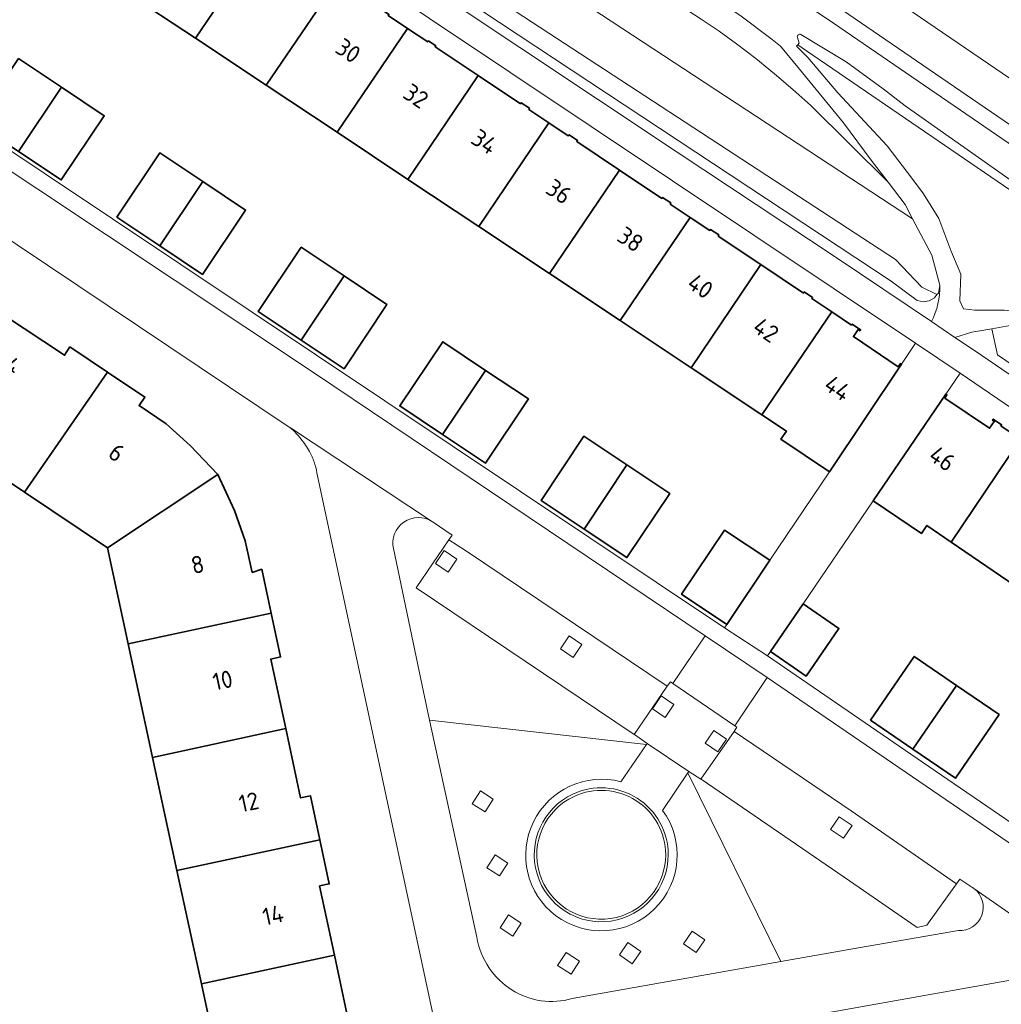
# Model space of a CAD drawing. Extents: x 150256 to 156914, y 461459 to 469481.
# Tile 715 of 731: x 154862 to 154938, y 468331 to 468407. Entities that reach past the tile are written whole.
import ezdxf
from ezdxf.enums import TextEntityAlignment as Align

# ---------------------------------------------------------------- set-up
doc = ezdxf.new("R2010")
doc.units = 0
doc.header["$LTSCALE"] = 0.75
for name, color, linetype, lineweight in [('B-RO-GR-BEPLANTING_CULTUUR_BODEMBEDEKKER-GV', 251, 'CONTINUOUS', 18), ('B-RO-GR-BEPLANTING_CULTUUR_BOSPLANTSOEN-GV', 251, 'CONTINUOUS', 18), ('B-RO-GR-GROENVOORZIENING-GV', 251, 'CONTINUOUS', 18), ('B-RO-IE-TERREINAFSCHEIDING_KUNSTMATIG_MUUR-G', 251, 'IE-TERREINAFSCHEIDING-KUNSTMATIG-DICHT', 18), ('B-RO-IE-TERREINAFSCHEIDING_KUNSTMATIG_MUUR-GV', 251, 'CONTINUOUS', 18), ('B-RO-OG-BEBOUWING-GV', 6, 'CONTINUOUS', 35), ('B-RO-OG-BEBOUWING-T18', 1, 'CONTINUOUS', 18), ('B-RO-OG-TERREIN_CULTUURSCHEIDING-GV', 251, 'CONTINUOUS', 18), ('B-RO-VH-VERHARDING_BEDRIJFSVLOERPLAAT-GV', 251, 'CONTINUOUS', 18), ('B-RO-VH-VERHARDING_BETONSTRAATSTEEN-GV', 251, 'CONTINUOUS', 18), ('B-RO-VH-VERHARDING_HALFVERHARDING_GRIND-GV', 251, 'CONTINUOUS', 18), ('B-RO-VH-VERHARDING_TEGEL_RUBBER-GV', 251, 'CONTINUOUS', 18)]:
    doc.layers.add(name, color=color, linetype=linetype, lineweight=lineweight)
doc.styles.add('NLCS-ISO-M200-T18', font='NLCS-ISO.ttf', dxfattribs={"height": 360})
doc.linetypes.add('IE-TERREINAFSCHEIDING-KUNSTMATIG-DICHT', pattern='A,8,-1,[82,NLCS.SHX,S=0.75,R=90,X=0,Y=0],-1', length=10)

msp = doc.modelspace()

# ---------------------------------------------------------------- linework, layer by layer
at = {"layer": 'B-RO-GR-BEPLANTING_CULTUUR_BODEMBEDEKKER-GV'}
for points in [[(154894.031, 468368.107, 0.672689), (154890.993, 468366.025)], [(154894.031, 468368.107, 0.672689), (154890.993, 468366.025)], [(154934.843, 468336.363, 0.74452), (154936.041, 468339.643)], [(154934.843, 468336.363, 0.74452), (154936.041, 468339.643)]]:
    msp.add_lwpolyline(points, format="xyb", dxfattribs=at)
for points in [[(154909.69, 468351.6), (154892.761, 468362.987), (154895.309, 468366.719), (154895.558, 468367.084), (154894.072, 468368.08), (154894.031, 468368.107)], [(154909.69, 468351.6), (154892.761, 468362.987), (154895.309, 468366.719), (154895.558, 468367.084), (154894.072, 468368.08), (154894.031, 468368.107)], [(154890.993, 468366.025), (154893.218, 468355.402), (154893.806, 468352.698), (154910.639, 468350.817), (154910.697, 468350.901), (154909.702, 468351.592), (154909.69, 468351.6)], [(154890.993, 468366.025), (154893.218, 468355.402), (154893.806, 468352.698), (154910.639, 468350.817), (154910.697, 468350.901), (154909.702, 468351.592), (154909.69, 468351.6)], [(154913.915, 468348.719), (154913.846, 468348.616), (154921.058, 468333.958), (154926.489, 468334.921), (154934.843, 468336.363)], [(154913.915, 468348.719), (154913.846, 468348.616), (154921.058, 468333.958), (154926.489, 468334.921), (154934.843, 468336.363)], [(154936.041, 468339.643), (154935.987, 468339.68), (154935.966, 468339.696), (154934.962, 468340.37), (154934.704, 468340.01), (154932.406, 468336.796), (154931.652, 468336.614), (154925.972, 468340.508), (154914.869, 468348.12), (154914.863, 468348.124), (154913.915, 468348.719)], [(154936.041, 468339.643), (154935.987, 468339.68), (154935.966, 468339.696), (154934.962, 468340.37), (154934.704, 468340.01), (154932.406, 468336.796), (154931.652, 468336.614), (154925.972, 468340.508), (154914.869, 468348.12), (154914.863, 468348.124), (154913.915, 468348.719)]]:
    msp.add_lwpolyline(points, dxfattribs=at)
at = {"layer": 'B-RO-GR-BEPLANTING_CULTUUR_BOSPLANTSOEN-GV'}
msp.add_lwpolyline([(154932.138, 468393.571), (154933.314, 468391.674), (154934.263, 468389.169), (154935.022, 468387.348), (154934.946, 468385.261), (154935.25, 468384.653), (154936.122, 468384.54), (154938.399, 468384.54), (154940.79, 468384.274), (154943.826, 468383.591), (154948.265, 468382.149), (154951.87, 468380.707), (154956.993, 468378.582), (154959.419, 468377.633), (154961.562, 468376.982), (154964.39, 468376.448), (154962.872, 468377.462), (154923.061, 468404.69), (154922.379, 468405.157), (154922.273, 468405.043), (154923.146, 468404.171), (154925.496, 468401.409), (154929.316, 468397.309), (154931.304, 468394.695)], close=True, dxfattribs=at)
msp.add_lwpolyline([(154932.138, 468393.571), (154933.314, 468391.674), (154934.263, 468389.169), (154935.022, 468387.348), (154934.946, 468385.261), (154935.25, 468384.653), (154936.122, 468384.54), (154938.399, 468384.54), (154940.79, 468384.274), (154943.826, 468383.591), (154948.265, 468382.149), (154951.87, 468380.707), (154956.993, 468378.582), (154959.419, 468377.633), (154961.562, 468376.982), (154964.39, 468376.448), (154962.872, 468377.462), (154923.061, 468404.69), (154922.379, 468405.157), (154922.273, 468405.043), (154923.146, 468404.171), (154925.496, 468401.409), (154929.316, 468397.309), (154931.304, 468394.695)], close=True, dxfattribs=at)
at = {"layer": 'B-RO-GR-GROENVOORZIENING-GV'}
for points in [[(154895.243, 468364.203), (154895.919, 468365.196), (154894.927, 468365.871), (154894.252, 468364.878)], [(154895.243, 468364.203), (154895.919, 468365.196), (154894.927, 468365.871), (154894.252, 468364.878)], [(154904.948, 468357.583), (154905.623, 468358.576), (154904.631, 468359.251), (154903.956, 468358.258)], [(154904.948, 468357.583), (154905.623, 468358.576), (154904.631, 468359.251), (154903.956, 468358.258)], [(154912.093, 468352.921), (154912.768, 468353.914), (154911.777, 468354.589), (154911.101, 468353.596)], [(154912.093, 468352.921), (154912.768, 468353.914), (154911.777, 468354.589), (154911.101, 468353.596)], [(154916.183, 468350.237), (154916.858, 468351.229), (154915.866, 468351.904), (154915.191, 468350.912)], [(154916.183, 468350.237), (154916.858, 468351.229), (154915.866, 468351.904), (154915.191, 468350.912)], [(154898.75, 468346.58), (154897.76, 468347.21), (154897.12, 468346.2), (154898.12, 468345.58)], [(154898.75, 468346.58), (154897.76, 468347.21), (154897.12, 468346.2), (154898.12, 468345.58)], [(154925.914, 468343.534), (154926.589, 468344.527), (154925.597, 468345.202), (154924.922, 468344.209)], [(154925.914, 468343.534), (154926.589, 468344.527), (154925.597, 468345.202), (154924.922, 468344.209)], [(154898.9, 468342.25), (154898.25, 468341.25), (154899.23, 468340.61), (154899.88, 468341.61)], [(154898.9, 468342.25), (154898.25, 468341.25), (154899.23, 468340.61), (154899.88, 468341.61)], [(154899.93, 468337.58), (154899.28, 468336.57), (154900.26, 468335.94), (154900.91, 468336.95)], [(154899.93, 468337.58), (154899.28, 468336.57), (154900.26, 468335.94), (154900.91, 468336.95)], [(154914.5, 468334.66), (154915.17, 468335.66), (154914.17, 468336.33), (154913.5, 468335.33)], [(154914.5, 468334.66), (154915.17, 468335.66), (154914.17, 468336.33), (154913.5, 468335.33)], [(154908.53, 468334.48), (154909.53, 468333.79), (154910.2, 468334.75), (154909.2, 468335.45)], [(154908.53, 468334.48), (154909.53, 468333.79), (154910.2, 468334.75), (154909.2, 468335.45)], [(154905.44, 468333.98), (154904.4, 468334.66), (154903.74, 468333.66), (154904.78, 468332.98)], [(154905.44, 468333.98), (154904.4, 468334.66), (154903.74, 468333.66), (154904.78, 468332.98)]]:
    msp.add_lwpolyline(points, close=True, dxfattribs=at)
at = {"layer": 'B-RO-IE-TERREINAFSCHEIDING_KUNSTMATIG_MUUR-G'}
for points in [[(154920.209, 468365.119), (154924.83, 468372.001)], [(154920.209, 468365.119), (154924.83, 468372.001)], [(154922.793, 468361.735), (154928.231, 468369.743)], [(154922.793, 468361.735), (154928.231, 468369.743)]]:
    msp.add_lwpolyline(points, dxfattribs=at)
at = {"layer": 'B-RO-IE-TERREINAFSCHEIDING_KUNSTMATIG_MUUR-GV'}
for points in [[(155012.665, 468348.375), (155000, 468357.049), (154925.842, 468407.837), (154918.282, 468412.922), (154910.716, 468417.996), (154898.595, 468426.104), (154896.113, 468427.751), (154889.727, 468431.929), (154881.324, 468437.36), (154872.155, 468443.225), (154866.438, 468446.831), (154866.091, 468447.046), (154851.406, 468456.07)], [(154861.31, 468448.553), (154865.722, 468445.803), (154872.1, 468441.774), (154880.6, 468436.342), (154889.279, 468430.74), (154895.365, 468426.765), (154898.369, 468424.775), (154910.124, 468416.92), (154917.645, 468411.877), (154925.158, 468406.821), (155000, 468355.532), (155012.037, 468347.283)]]:
    msp.add_lwpolyline(points, dxfattribs=at)
at = {"layer": 'B-RO-OG-BEBOUWING-GV'}
for points in [[(154875.631, 468417.433), (154870.136, 468409.321), (154875.631, 468405.665), (154881.117, 468413.764), (154879.599, 468414.78), (154879.654, 468414.863), (154879.006, 468415.297), (154878.95, 468415.214)], [(154875.631, 468417.433), (154870.136, 468409.321), (154875.631, 468405.665), (154881.117, 468413.764), (154879.599, 468414.78), (154879.654, 468414.863), (154879.006, 468415.297), (154878.95, 468415.214)], [(154881.126, 468402.01), (154886.604, 468410.095), (154883.322, 468412.29), (154883.378, 468412.373), (154882.73, 468412.806), (154882.674, 468412.723), (154881.117, 468413.764), (154875.631, 468405.665)], [(154881.126, 468402.01), (154886.604, 468410.095), (154883.322, 468412.29), (154883.378, 468412.373), (154882.73, 468412.806), (154882.674, 468412.723), (154881.117, 468413.764), (154875.631, 468405.665)], [(154886.604, 468410.095), (154881.126, 468402.01), (154886.622, 468398.354), (154892.091, 468406.425), (154890.587, 468407.431), (154890.642, 468407.514), (154889.994, 468407.948), (154889.938, 468407.865)], [(154886.604, 468410.095), (154881.126, 468402.01), (154886.622, 468398.354), (154892.091, 468406.425), (154890.587, 468407.431), (154890.642, 468407.514), (154889.994, 468407.948), (154889.938, 468407.865)], [(154897.576, 468402.757), (154894.229, 468404.995), (154894.285, 468405.078), (154893.718, 468405.457), (154893.663, 468405.374), (154892.091, 468406.425), (154886.622, 468398.354), (154892.116, 468394.699)], [(154897.576, 468402.757), (154894.229, 468404.995), (154894.285, 468405.078), (154893.718, 468405.457), (154893.663, 468405.374), (154892.091, 468406.425), (154886.622, 468398.354), (154892.116, 468394.699)], [(154865.225, 468401.862), (154861.899, 468404.084), (154858.566, 468399.095), (154861.892, 468396.873)], [(154865.225, 468401.862), (154861.899, 468404.084), (154858.566, 468399.095), (154861.892, 468396.873)], [(154897.612, 468391.043), (154903.063, 468399.087), (154901.494, 468400.136), (154901.55, 468400.219), (154900.902, 468400.653), (154900.846, 468400.57), (154897.576, 468402.757), (154892.116, 468394.699)], [(154897.612, 468391.043), (154903.063, 468399.087), (154901.494, 468400.136), (154901.55, 468400.219), (154900.902, 468400.653), (154900.846, 468400.57), (154897.576, 468402.757), (154892.116, 468394.699)], [(154865.225, 468401.862), (154861.892, 468396.873), (154865.218, 468394.651), (154868.551, 468399.64)], [(154865.225, 468401.862), (154861.892, 468396.873), (154865.218, 468394.651), (154868.551, 468399.64)], [(154903.063, 468399.087), (154897.612, 468391.043), (154903.108, 468387.387), (154908.549, 468395.418), (154905.218, 468397.646), (154905.274, 468397.729), (154904.625, 468398.163), (154904.569, 468398.08)], [(154903.063, 468399.087), (154897.612, 468391.043), (154903.108, 468387.387), (154908.549, 468395.418), (154905.218, 468397.646), (154905.274, 468397.729), (154904.625, 468398.163), (154904.569, 468398.08)], [(154872.86, 468389.546), (154876.193, 468394.534), (154872.866, 468396.756), (154869.534, 468391.768)], [(154872.86, 468389.546), (154876.193, 468394.534), (154872.866, 468396.756), (154869.534, 468391.768)], [(154903.108, 468387.387), (154908.602, 468383.732), (154914.035, 468391.749), (154912.483, 468392.787), (154912.538, 468392.87), (154911.89, 468393.304), (154911.834, 468393.221), (154908.549, 468395.418)], [(154903.108, 468387.387), (154908.602, 468383.732), (154914.035, 468391.749), (154912.483, 468392.787), (154912.538, 468392.87), (154911.89, 468393.304), (154911.834, 468393.221), (154908.549, 468395.418)], [(154876.193, 468394.534), (154872.86, 468389.546), (154876.186, 468387.324), (154879.519, 468392.313)], [(154876.193, 468394.534), (154872.86, 468389.546), (154876.186, 468387.324), (154879.519, 468392.313)], [(154919.522, 468388.079), (154916.206, 468390.297), (154916.262, 468390.38), (154915.614, 468390.813), (154915.559, 468390.73), (154914.035, 468391.749), (154908.602, 468383.732), (154914.099, 468380.075)], [(154919.522, 468388.079), (154916.206, 468390.297), (154916.262, 468390.38), (154915.614, 468390.813), (154915.559, 468390.73), (154914.035, 468391.749), (154908.602, 468383.732), (154914.099, 468380.075)], [(154887.168, 468387.202), (154883.843, 468389.423), (154880.509, 468384.435), (154883.835, 468382.213)], [(154887.168, 468387.202), (154883.843, 468389.423), (154880.509, 468384.435), (154883.835, 468382.213)], [(154919.594, 468376.42), (154925.009, 468384.41), (154923.471, 468385.438), (154923.527, 468385.521), (154922.879, 468385.955), (154922.823, 468385.871), (154919.522, 468388.079), (154914.099, 468380.075)], [(154919.594, 468376.42), (154925.009, 468384.41), (154923.471, 468385.438), (154923.527, 468385.521), (154922.879, 468385.955), (154922.823, 468385.871), (154919.522, 468388.079), (154914.099, 468380.075)], [(154883.835, 468382.213), (154887.161, 468379.991), (154890.494, 468384.98), (154887.168, 468387.202)], [(154883.835, 468382.213), (154887.161, 468379.991), (154890.494, 468384.98), (154887.168, 468387.202)], [(154862.357, 468370.404), (154868.801, 468379.74), (154865.894, 468381.689), (154865.471, 468381.037), (154860.725, 468384.189), (154856.915, 468378.443), (154859.574, 468376.642), (154857.57, 468373.608)], [(154862.357, 468370.404), (154868.801, 468379.74), (154865.894, 468381.689), (154865.471, 468381.037), (154860.725, 468384.189), (154856.915, 468378.443), (154859.574, 468376.642), (154857.57, 468373.608)], [(154925.009, 468384.41), (154919.594, 468376.42), (154921.492, 468375.157), (154921.069, 468374.526), (154924.83, 468372.001), (154930.429, 468380.341), (154930.346, 468380.397), (154930.178, 468380.148), (154926.699, 468382.495), (154927.062, 468383.034), (154927.194, 468382.945), (154927.25, 468383.028), (154926.603, 468383.464), (154926.547, 468383.381)], [(154925.009, 468384.41), (154919.594, 468376.42), (154921.492, 468375.157), (154921.069, 468374.526), (154924.83, 468372.001), (154930.429, 468380.341), (154930.346, 468380.397), (154930.178, 468380.148), (154926.699, 468382.495), (154927.062, 468383.034), (154927.194, 468382.945), (154927.25, 468383.028), (154926.603, 468383.464), (154926.547, 468383.381)], [(154894.811, 468374.88), (154898.145, 468379.869), (154894.819, 468382.091), (154891.486, 468377.102)], [(154894.811, 468374.88), (154898.145, 468379.869), (154894.819, 468382.091), (154891.486, 468377.102)], [(154868.801, 468379.74), (154862.357, 468370.404), (154868.798, 468366.094), (154877.378, 468371.795), (154875.231, 468374.042), (154873.358, 468375.705), (154871.262, 468377.129), (154871.707, 468377.793)], [(154868.801, 468379.74), (154862.357, 468370.404), (154868.798, 468366.094), (154877.378, 468371.795), (154875.231, 468374.042), (154873.358, 468375.705), (154871.262, 468377.129), (154871.707, 468377.793)], [(154894.811, 468374.88), (154898.138, 468372.658), (154901.471, 468377.647), (154898.145, 468379.869)], [(154894.811, 468374.88), (154898.138, 468372.658), (154901.471, 468377.647), (154898.145, 468379.869)], [(154928.231, 468369.743), (154931.968, 468367.201), (154932.395, 468367.829), (154934.275, 468366.539), (154939.668, 468374.521), (154938.14, 468375.564), (154938.196, 468375.647), (154937.549, 468376.083), (154937.493, 468376), (154937.626, 468375.911), (154937.263, 468375.372), (154933.78, 468377.72), (154933.948, 468377.969), (154933.865, 468378.025)], [(154928.231, 468369.743), (154931.968, 468367.201), (154932.395, 468367.829), (154934.275, 468366.539), (154939.668, 468374.521), (154938.14, 468375.564), (154938.196, 468375.647), (154937.549, 468376.083), (154937.493, 468376), (154937.626, 468375.911), (154937.263, 468375.372), (154933.78, 468377.72), (154933.948, 468377.969), (154933.865, 468378.025)], [(154905.788, 468367.548), (154909.121, 468372.537), (154905.786, 468374.765), (154902.453, 468369.776)], [(154905.788, 468367.548), (154909.121, 468372.537), (154905.786, 468374.765), (154902.453, 468369.776)], [(154939.668, 468374.521), (154934.275, 468366.539), (154939.741, 468362.79), (154945.178, 468370.76), (154941.84, 468373.038), (154941.897, 468373.121), (154941.252, 468373.561), (154941.196, 468373.478)], [(154939.668, 468374.521), (154934.275, 468366.539), (154939.741, 468362.79), (154945.178, 468370.76), (154941.84, 468373.038), (154941.897, 468373.121), (154941.252, 468373.561), (154941.196, 468373.478)], [(154909.121, 468372.537), (154905.788, 468367.548), (154909.114, 468365.326), (154912.447, 468370.315)], [(154909.121, 468372.537), (154905.788, 468367.548), (154909.114, 468365.326), (154912.447, 468370.315)], [(154870.407, 468358.623), (154881.511, 468361.007), (154880.777, 468364.429), (154880.035, 468364.182), (154879.481, 468366.631), (154878.659, 468368.989), (154877.378, 468371.795), (154868.798, 468366.094)], [(154870.407, 468358.623), (154881.511, 468361.007), (154880.777, 468364.429), (154880.035, 468364.182), (154879.481, 468366.631), (154878.659, 468368.989), (154877.378, 468371.795), (154868.798, 468366.094)], [(154916.864, 468360.137), (154920.209, 468365.119), (154916.704, 468367.47), (154913.36, 468362.489)], [(154916.864, 468360.137), (154920.209, 468365.119), (154916.704, 468367.47), (154913.36, 468362.489)], [(154920.262, 468358.027), (154923.034, 468356.127), (154925.571, 468359.831), (154922.793, 468361.735)], [(154920.262, 468358.027), (154923.034, 468356.127), (154925.571, 468359.831), (154922.793, 468361.735)], [(154881.511, 468361.007), (154870.407, 468358.623), (154872.305, 468349.814), (154882.637, 468352.062), (154881.48, 468357.449), (154882.24, 468357.612)], [(154881.511, 468361.007), (154870.407, 468358.623), (154872.305, 468349.814), (154882.637, 468352.062), (154881.48, 468357.449), (154882.24, 468357.612)], [(154934.707, 468355.404), (154931.416, 468357.658), (154928.026, 468352.709), (154931.318, 468350.454)], [(154934.707, 468355.404), (154931.416, 468357.658), (154928.026, 468352.709), (154931.318, 468350.454)], [(154931.318, 468350.454), (154934.618, 468348.194), (154938.007, 468353.143), (154934.707, 468355.404)], [(154931.318, 468350.454), (154934.618, 468348.194), (154938.007, 468353.143), (154934.707, 468355.404)], [(154874.198, 468341.025), (154885.287, 468343.416), (154884.552, 468346.838), (154883.793, 468346.675), (154882.637, 468352.062), (154872.305, 468349.814)], [(154874.198, 468341.025), (154885.287, 468343.416), (154884.552, 468346.838), (154883.793, 468346.675), (154882.637, 468352.062), (154872.305, 468349.814)], [(154885.287, 468343.416), (154874.198, 468341.025), (154876.094, 468332.227), (154886.417, 468334.453), (154885.262, 468339.831), (154886.021, 468339.994)], [(154885.287, 468343.416), (154874.198, 468341.025), (154876.094, 468332.227), (154886.417, 468334.453), (154885.262, 468339.831), (154886.021, 468339.994)], [(154886.417, 468334.453), (154876.094, 468332.227), (154877.993, 468323.41), (154889.064, 468325.816), (154888.329, 468329.239), (154887.571, 468329.076)], [(154886.417, 468334.453), (154876.094, 468332.227), (154877.993, 468323.41), (154889.064, 468325.816), (154888.329, 468329.239), (154887.571, 468329.076)]]:
    msp.add_lwpolyline(points, close=True, dxfattribs=at)
at = {"layer": 'B-RO-OG-TERREIN_CULTUURSCHEIDING-GV'}
for points in [[(155022.288, 468345.483), (155021.795, 468345.864), (155000, 468360.734), (154937.757, 468403.276), (154927.188, 468410.499), (154916.59, 468417.682), (154900.704, 468428.361), (154895.358, 468431.895), (154892.555, 468433.702), (154873.831, 468445.598), (154854.574, 468457.786), (154851.907, 468459.447), (154851.019, 468459.985), (154829.448, 468472.858), (154818.073, 468479.638), (154806.695, 468486.412), (154806.617, 468486.465)], [(154806.617, 468486.465), (154806.695, 468486.412), (154818.073, 468479.638), (154829.448, 468472.858), (154851.019, 468459.985), (154851.907, 468459.447), (154854.574, 468457.786), (154873.831, 468445.598), (154892.555, 468433.702), (154895.358, 468431.895), (154900.704, 468428.361), (154916.59, 468417.682), (154927.188, 468410.499), (154937.757, 468403.276), (155000, 468360.734), (155021.795, 468345.864), (155022.288, 468345.483)], [(155022.288, 468345.483), (155021.795, 468345.864), (155000, 468360.734), (154937.757, 468403.276), (154927.188, 468410.499), (154916.59, 468417.682), (154900.704, 468428.361), (154895.358, 468431.895), (154892.555, 468433.702), (154873.831, 468445.598), (154854.574, 468457.786), (154851.907, 468459.447), (154851.019, 468459.985), (154829.448, 468472.858), (154818.073, 468479.638), (154806.695, 468486.412), (154806.617, 468486.465)], [(154806.617, 468486.465), (154806.695, 468486.412), (154818.073, 468479.638), (154829.448, 468472.858), (154851.019, 468459.985), (154851.907, 468459.447), (154854.574, 468457.786), (154873.831, 468445.598), (154892.555, 468433.702), (154895.358, 468431.895), (154900.704, 468428.361), (154916.59, 468417.682), (154927.188, 468410.499), (154937.757, 468403.276), (155000, 468360.734), (155021.795, 468345.864), (155022.288, 468345.483)], [(154851.406, 468456.07), (154866.091, 468447.046), (154866.438, 468446.831), (154872.155, 468443.225), (154881.324, 468437.36), (154889.727, 468431.929), (154896.113, 468427.751), (154898.595, 468426.104), (154910.716, 468417.996), (154918.282, 468412.922), (154925.842, 468407.837), (155000, 468357.049), (155012.665, 468348.375)], [(154933.397, 468386.493), (154933.29, 468385.854), (154933.183, 468385.754), (154932.986, 468385.511), (154932.566, 468385.276), (154932.109, 468385.2), (154931.639, 468385.283), (154929.621, 468386.787), (154870.291, 468426.046), (154866.488, 468430.039), (154865.547, 468428.464), (154866.329, 468427.943), (154888.601, 468413.091), (154913.019, 468396.807), (154925.277, 468388.689), (154932.751, 468383.652)], [(154933.397, 468386.493), (154933.29, 468385.854), (154933.183, 468385.754), (154932.986, 468385.511), (154932.566, 468385.276), (154932.109, 468385.2), (154931.639, 468385.283), (154929.621, 468386.787), (154870.291, 468426.046), (154866.488, 468430.039), (154865.547, 468428.464), (154866.329, 468427.943), (154888.601, 468413.091), (154913.019, 468396.807), (154925.277, 468388.689), (154932.751, 468383.652)], [(154914.891, 468407.151), (154916.272, 468406.206), (154917.626, 468405.224), (154919.113, 468404.084), (154920.567, 468402.903), (154921.99, 468401.685), (154923.379, 468400.427), (154929.382, 468394.486), (154928.085, 468396.19), (154925.918, 468399.078), (154922.518, 468403.251), (154921.03, 468405.043), (154920.379, 468405.571), (154917.877, 468407.438)], [(154914.891, 468407.151), (154916.272, 468406.206), (154917.626, 468405.224), (154919.113, 468404.084), (154920.567, 468402.903), (154921.99, 468401.685), (154923.379, 468400.427), (154929.382, 468394.486), (154928.085, 468396.19), (154925.918, 468399.078), (154922.518, 468403.251), (154921.03, 468405.043), (154920.379, 468405.571), (154917.877, 468407.438)], [(154922.346, 468405.723), (154922.498, 468405.283), (154922.379, 468405.157)], [(154922.346, 468405.723), (154922.498, 468405.283), (154922.379, 468405.157)], [(154964.79, 468376.924), (154963.788, 468377.726), (154954.388, 468384.289), (154948.311, 468388.495), (154946.354, 468389.574), (154938.677, 468394.783), (154930.718, 468400.414), (154929.014, 468401.729), (154926.146, 468403.82), (154922.62, 468405.944)], [(154964.79, 468376.924), (154963.788, 468377.726), (154954.388, 468384.289), (154948.311, 468388.495), (154946.354, 468389.574), (154938.677, 468394.783), (154930.718, 468400.414), (154929.014, 468401.729), (154926.146, 468403.82), (154922.62, 468405.944)], [(154922.379, 468405.157), (154923.061, 468404.69), (154962.872, 468377.462), (154964.39, 468376.448)], [(154922.379, 468405.157), (154923.061, 468404.69), (154962.872, 468377.462), (154964.39, 468376.448)], [(154938.853, 468383.35), (154937.431, 468383.102), (154937.885, 468381.087), (155000, 468338.702)], [(154938.853, 468383.35), (154937.431, 468383.102), (154937.885, 468381.087), (155000, 468338.702)]]:
    msp.add_lwpolyline(points, dxfattribs=at)
for points in [[(154930.704, 468392.749), (154929.382, 468394.486), (154923.379, 468400.427), (154921.99, 468401.685), (154920.567, 468402.903), (154919.113, 468404.084), (154917.626, 468405.224), (154916.272, 468406.206), (154914.891, 468407.151), (154912.378, 468408.796), (154909.84, 468410.401), (154907.987, 468411.537), (154906.115, 468412.642), (154904.228, 468413.722), (154902.324, 468414.77), (154872.523, 468431.091), (154868.048, 468432.649), (154867.674, 468432.022), (154873.319, 468429.703), (154931.293, 468391.634)], [(154930.704, 468392.749), (154929.382, 468394.486), (154923.379, 468400.427), (154921.99, 468401.685), (154920.567, 468402.903), (154919.113, 468404.084), (154917.626, 468405.224), (154916.272, 468406.206), (154914.891, 468407.151), (154912.378, 468408.796), (154909.84, 468410.401), (154907.987, 468411.537), (154906.115, 468412.642), (154904.228, 468413.722), (154902.324, 468414.77), (154872.523, 468431.091), (154868.048, 468432.649), (154867.674, 468432.022), (154873.319, 468429.703), (154931.293, 468391.634)], [(154933.397, 468386.493), (154932.774, 468388.825), (154931.293, 468391.634), (154873.319, 468429.703), (154867.674, 468432.022), (154866.661, 468430.328), (154871.086, 468426.978), (154929.965, 468388.482), (154931.995, 468386.326), (154933.183, 468385.754), (154933.29, 468385.854)], [(154933.397, 468386.493), (154932.774, 468388.825), (154931.293, 468391.634), (154873.319, 468429.703), (154867.674, 468432.022), (154866.661, 468430.328), (154871.086, 468426.978), (154929.965, 468388.482), (154931.995, 468386.326), (154933.183, 468385.754), (154933.29, 468385.854)], [(154933.183, 468385.754), (154931.995, 468386.326), (154929.965, 468388.482), (154871.086, 468426.978), (154866.661, 468430.328), (154866.488, 468430.039), (154870.291, 468426.046), (154929.621, 468386.787), (154931.639, 468385.283), (154932.109, 468385.2), (154932.566, 468385.276), (154932.986, 468385.511)], [(154933.183, 468385.754), (154931.995, 468386.326), (154929.965, 468388.482), (154871.086, 468426.978), (154866.661, 468430.328), (154866.488, 468430.039), (154870.291, 468426.046), (154929.621, 468386.787), (154931.639, 468385.283), (154932.109, 468385.2), (154932.566, 468385.276), (154932.986, 468385.511)], [(154934.578, 468382.421), (154936.083, 468381.407), (154969.043, 468358.899), (154976.242, 468353.983), (155000, 468337.64), (155001.873, 468336.341), (155002.956, 468337.927), (155002.377, 468337.752), (155002.121, 468337.711), (155001.862, 468337.708), (155001.642, 468337.734), (155001.429, 468337.793), (155001.225, 468337.88), (155001.036, 468337.995), (155000, 468338.702), (154937.885, 468381.087), (154937.431, 468383.102), (154935.878, 468382.832)], [(154934.578, 468382.421), (154936.083, 468381.407), (154969.043, 468358.899), (154976.242, 468353.983), (155000, 468337.64), (155001.873, 468336.341), (155002.956, 468337.927), (155002.377, 468337.752), (155002.121, 468337.711), (155001.862, 468337.708), (155001.642, 468337.734), (155001.429, 468337.793), (155001.225, 468337.88), (155001.036, 468337.995), (155000, 468338.702), (154937.885, 468381.087), (154937.431, 468383.102), (154935.878, 468382.832)]]:
    msp.add_lwpolyline(points, close=True, dxfattribs=at)
for points in [[(154922.62, 468405.944, 0.652615), (154922.346, 468405.723)], [(154922.62, 468405.944, 0.652615), (154922.346, 468405.723)], [(154932.751, 468383.652, 0.12948), (154933.397, 468386.493)], [(154932.751, 468383.652, 0.12948), (154933.397, 468386.493)]]:
    msp.add_lwpolyline(points, format="xyb", dxfattribs=at)
at = {"layer": 'B-RO-VH-VERHARDING_BEDRIJFSVLOERPLAAT-GV'}
for points in [[(154912.326, 468342.255, 0.548671), (154904.928, 468346.968)], [(154912.326, 468342.255, 0.548671), (154904.928, 468346.968)], [(154904.928, 468346.968, 1.822863), (154912.326, 468342.255)], [(154904.928, 468346.968, 1.822863), (154912.326, 468342.255)], [(154912.126, 468342.255, -1.822847), (154905.013, 468346.787)], [(154912.126, 468342.255, -1.822847), (154905.013, 468346.787)], [(154905.013, 468346.787, -0.548628), (154912.126, 468342.255)], [(154905.013, 468346.787, -0.548628), (154912.126, 468342.255)]]:
    msp.add_lwpolyline(points, format="xyb", dxfattribs=at)
at = {"layer": 'B-RO-VH-VERHARDING_BETONSTRAATSTEEN-GV'}
for points in [[(154931.525, 468381.973), (154934.977, 468379.66), (154967.883, 468357.2), (154969.043, 468358.899), (154936.083, 468381.407), (154934.578, 468382.421), (154932.751, 468383.652), (154925.277, 468388.689), (154913.019, 468396.807), (154888.601, 468413.091), (154887.492, 468411.427)], [(154931.525, 468381.973), (154934.977, 468379.66), (154967.883, 468357.2), (154969.043, 468358.899), (154936.083, 468381.407), (154934.578, 468382.421), (154932.751, 468383.652), (154925.277, 468388.689), (154913.019, 468396.807), (154888.601, 468413.091), (154887.492, 468411.427)], [(154920.036, 468357.696), (154916.697, 468359.888), (154853.347, 468402.219), (154852.642, 468401.093), (154884.781, 468379.693), (154915.185, 468359.262), (154920.012, 468356.022), (154931.292, 468348.316), (154981.954, 468313.662), (154982.731, 468314.755), (154932.067, 468349.456)], [(154920.036, 468357.696), (154916.697, 468359.888), (154853.347, 468402.219), (154852.642, 468401.093), (154884.781, 468379.693), (154915.185, 468359.262), (154920.012, 468356.022), (154931.292, 468348.316), (154981.954, 468313.662), (154982.731, 468314.755), (154932.067, 468349.456)], [(154934.977, 468379.66), (154931.525, 468381.973), (154930.429, 468380.341), (154924.83, 468372.001), (154920.209, 468365.119), (154916.864, 468360.137), (154916.697, 468359.888), (154920.036, 468357.696), (154920.262, 468358.027), (154922.793, 468361.735), (154928.231, 468369.743), (154933.865, 468378.025)], [(154934.977, 468379.66), (154931.525, 468381.973), (154930.429, 468380.341), (154924.83, 468372.001), (154920.209, 468365.119), (154916.864, 468360.137), (154916.697, 468359.888), (154920.036, 468357.696), (154920.262, 468358.027), (154922.793, 468361.735), (154928.231, 468369.743), (154933.865, 468378.025)], [(154909.69, 468351.6), (154912.247, 468355.354), (154896.59, 468365.876), (154895.309, 468366.719), (154892.761, 468362.987)], [(154909.69, 468351.6), (154912.247, 468355.354), (154896.59, 468365.876), (154895.309, 468366.719), (154892.761, 468362.987)], [(154895.243, 468364.203), (154894.252, 468364.878), (154894.927, 468365.871), (154895.919, 468365.196)], [(154895.243, 468364.203), (154894.252, 468364.878), (154894.927, 468365.871), (154895.919, 468365.196)], [(154904.948, 468357.583), (154903.956, 468358.258), (154904.631, 468359.251), (154905.623, 468358.576)], [(154904.948, 468357.583), (154903.956, 468358.258), (154904.631, 468359.251), (154905.623, 468358.576)], [(154915.185, 468359.262), (154912.688, 468355.565), (154917.501, 468352.267), (154920.012, 468356.022)], [(154915.185, 468359.262), (154912.688, 468355.565), (154917.501, 468352.267), (154920.012, 468356.022)], [(154912.247, 468355.354), (154909.69, 468351.6), (154909.702, 468351.592), (154910.697, 468350.901), (154913.915, 468348.719), (154914.863, 468348.124), (154917.452, 468351.831), (154917.66, 468352.159), (154917.501, 468352.267), (154912.688, 468355.565), (154912.499, 468355.695)], [(154912.247, 468355.354), (154909.69, 468351.6), (154909.702, 468351.592), (154910.697, 468350.901), (154913.915, 468348.719), (154914.863, 468348.124), (154917.452, 468351.831), (154917.66, 468352.159), (154917.501, 468352.267), (154912.688, 468355.565), (154912.499, 468355.695)], [(154912.093, 468352.921), (154911.101, 468353.596), (154911.777, 468354.589), (154912.768, 468353.914)], [(154912.093, 468352.921), (154911.101, 468353.596), (154911.777, 468354.589), (154912.768, 468353.914)], [(154934.704, 468340.01), (154928.537, 468344.267), (154926.51, 468345.667), (154917.452, 468351.831), (154914.863, 468348.124), (154914.869, 468348.12), (154925.972, 468340.508), (154931.652, 468336.614), (154932.406, 468336.796)], [(154934.704, 468340.01), (154928.537, 468344.267), (154926.51, 468345.667), (154917.452, 468351.831), (154914.863, 468348.124), (154914.869, 468348.12), (154925.972, 468340.508), (154931.652, 468336.614), (154932.406, 468336.796)], [(154916.183, 468350.237), (154915.191, 468350.912), (154915.866, 468351.904), (154916.858, 468351.229)], [(154916.183, 468350.237), (154915.191, 468350.912), (154915.866, 468351.904), (154916.858, 468351.229)], [(154925.914, 468343.534), (154924.922, 468344.209), (154925.597, 468345.202), (154926.589, 468344.527)], [(154925.914, 468343.534), (154924.922, 468344.209), (154925.597, 468345.202), (154926.589, 468344.527)]]:
    msp.add_lwpolyline(points, close=True, dxfattribs=at)
for points in [[(154894.031, 468368.107), (154894.072, 468368.08), (154895.558, 468367.084), (154895.309, 468366.719), (154896.59, 468365.876), (154912.247, 468355.354), (154912.499, 468355.695), (154912.688, 468355.565), (154915.185, 468359.262), (154884.781, 468379.693), (154852.642, 468401.093), (154851.285, 468398.927), (154842.587, 468397.06), (154842.496, 468397.445), (154839.954, 468396.871), (154826.185, 468393.849), (154826.274, 468393.495), (154825.616, 468393.347), (154826.754, 468388.263)], [(154894.031, 468368.107), (154894.072, 468368.08), (154895.558, 468367.084), (154895.309, 468366.719), (154896.59, 468365.876), (154912.247, 468355.354), (154912.499, 468355.695), (154912.688, 468355.565), (154915.185, 468359.262), (154884.781, 468379.693), (154852.642, 468401.093), (154851.285, 468398.927), (154842.587, 468397.06), (154842.496, 468397.445), (154839.954, 468396.871), (154826.185, 468393.849), (154826.274, 468393.495), (154825.616, 468393.347), (154826.754, 468388.263)], [(154855.968, 468393.515), (154856.127, 468393.415), (154858.453, 468391.856), (154859.425, 468391.205), (154882.993, 468375.414), (154883.013, 468375.396), (154894.031, 468368.107)], [(154855.968, 468393.515), (154856.127, 468393.415), (154858.453, 468391.856), (154859.425, 468391.205), (154882.993, 468375.414), (154883.013, 468375.396), (154894.031, 468368.107)], [(154894.031, 468368.107), (154883.013, 468375.396)], [(154894.031, 468368.107), (154883.013, 468375.396)], [(154885.053, 468371.914), (154894.212, 468329.191)], [(154885.053, 468371.914), (154894.212, 468329.191)], [(154897.469, 468335.851), (154893.806, 468352.698), (154893.218, 468355.402), (154890.993, 468366.025)], [(154897.469, 468335.851), (154893.806, 468352.698), (154893.218, 468355.402), (154890.993, 468366.025)], [(154985.737, 468282.266), (154985.005, 468285.968), (154985.466, 468286.05), (154982.746, 468300.707), (154982.452, 468302.444), (154982.036, 468302.38), (154980.352, 468311.407), (154981.954, 468313.662), (154931.292, 468348.316), (154920.012, 468356.022), (154917.501, 468352.267), (154917.66, 468352.159), (154917.452, 468351.831), (154926.51, 468345.667), (154928.537, 468344.267)], [(154985.737, 468282.266), (154985.005, 468285.968), (154985.466, 468286.05), (154982.746, 468300.707), (154982.452, 468302.444), (154982.036, 468302.38), (154980.352, 468311.407), (154981.954, 468313.662), (154931.292, 468348.316), (154920.012, 468356.022), (154917.501, 468352.267), (154917.66, 468352.159), (154917.452, 468351.831), (154926.51, 468345.667), (154928.537, 468344.267)], [(154911.888, 468345.703), (154913.846, 468348.616), (154913.915, 468348.719), (154910.697, 468350.901), (154910.639, 468350.817), (154908.656, 468347.926)], [(154911.888, 468345.703), (154913.846, 468348.616), (154913.915, 468348.719), (154910.697, 468350.901), (154910.639, 468350.817), (154908.656, 468347.926)], [(154928.537, 468344.267), (154934.704, 468340.01), (154934.962, 468340.37), (154935.966, 468339.696), (154935.987, 468339.68), (154936.041, 468339.643), (154945.524, 468333.039)], [(154928.537, 468344.267), (154934.704, 468340.01), (154934.962, 468340.37), (154935.966, 468339.696), (154935.987, 468339.68), (154936.041, 468339.643), (154945.524, 468333.039)], [(154945.524, 468333.039), (154936.041, 468339.643)], [(154945.524, 468333.039), (154936.041, 468339.643)], [(154934.843, 468336.363), (154926.489, 468334.921), (154921.058, 468333.958), (154904.857, 468331.084)], [(154934.843, 468336.363), (154926.489, 468334.921), (154921.058, 468333.958), (154904.857, 468331.084)], [(154894.541, 468327.65), (154894.723, 468327.391), (154894.932, 468327.093), (154895.425, 468326.556), (154895.994, 468326.098), (154896.457, 468325.818), (154896.95, 468325.596), (154897.621, 468325.382), (154898.087, 468325.235), (154943.393, 468333.319)], [(154894.541, 468327.65), (154894.723, 468327.391), (154894.932, 468327.093), (154895.425, 468326.556), (154895.994, 468326.098), (154896.457, 468325.818), (154896.95, 468325.596), (154897.621, 468325.382), (154898.087, 468325.235), (154943.393, 468333.319)]]:
    msp.add_lwpolyline(points, dxfattribs=at)
for points in [[(154883.013, 468375.396, -0.043588), (154883.82, 468374.551)], [(154883.013, 468375.396, -0.043588), (154883.82, 468374.551)], [(154883.82, 468374.551, -0.044746), (154884.487, 468373.558)], [(154883.82, 468374.551, -0.044746), (154884.487, 468373.558)], [(154884.487, 468373.558, -0.043033), (154884.841, 468372.76)], [(154884.487, 468373.558, -0.043033), (154884.841, 468372.76)], [(154884.841, 468372.76, -0.042826), (154885.053, 468371.914)], [(154884.841, 468372.76, -0.042826), (154885.053, 468371.914)], [(154890.993, 468366.025, -0.672689), (154894.031, 468368.107)], [(154890.993, 468366.025, -0.672689), (154894.031, 468368.107)], [(154908.656, 468347.926, 0.821164), (154903.604, 468337.524)], [(154908.656, 468347.926, 0.821164), (154903.604, 468337.524)], [(154904.928, 468346.968, -0.548671), (154912.326, 468342.255)], [(154904.928, 468346.968, -0.548671), (154912.326, 468342.255)], [(154912.326, 468342.255, -1.822863), (154904.928, 468346.968)], [(154912.326, 468342.255, -1.822863), (154904.928, 468346.968)], [(154903.604, 468337.524, 0.860293), (154911.888, 468345.703)], [(154903.604, 468337.524, 0.860293), (154911.888, 468345.703)], [(154936.041, 468339.643, -0.74452), (154934.843, 468336.363)], [(154936.041, 468339.643, -0.74452), (154934.843, 468336.363)], [(154898.405, 468333.503, -0.105496), (154897.469, 468335.851)], [(154898.405, 468333.503, -0.105496), (154897.469, 468335.851)], [(154900.212, 468331.747, -0.105247), (154898.405, 468333.503)], [(154900.212, 468331.747, -0.105247), (154898.405, 468333.503)], [(154902.463, 468330.921, -0.105683), (154900.212, 468331.747)], [(154902.463, 468330.921, -0.105683), (154900.212, 468331.747)], [(154904.857, 468331.084, -0.105703), (154902.463, 468330.921)], [(154904.857, 468331.084, -0.105703), (154902.463, 468330.921)]]:
    msp.add_lwpolyline(points, format="xyb", dxfattribs=at)
at = {"layer": 'B-RO-VH-VERHARDING_HALFVERHARDING_GRIND-GV'}
for points in [[(155012.037, 468347.283), (155000, 468355.532), (154925.158, 468406.821), (154917.645, 468411.877), (154910.124, 468416.92), (154898.369, 468424.775), (154895.365, 468426.765), (154889.279, 468430.74), (154880.6, 468436.342), (154872.1, 468441.774), (154865.722, 468445.803), (154861.31, 468448.553)], [(154887.587, 468424.202), (154890.399, 468422.627), (154895.859, 468419.449), (154896.486, 468419.074), (154902.013, 468416.091), (154905.889, 468414.013), (154908.796, 468412.534), (154913.208, 468410.466), (154914.582, 468409.656), (154917.877, 468407.438), (154920.379, 468405.571), (154921.03, 468405.043), (154922.518, 468403.251), (154925.918, 468399.078), (154928.085, 468396.19), (154929.382, 468394.486), (154930.704, 468392.749), (154931.293, 468391.634), (154932.774, 468388.825), (154933.397, 468386.493)], [(154887.587, 468424.202), (154890.399, 468422.627), (154895.859, 468419.449), (154896.486, 468419.074), (154902.013, 468416.091), (154905.889, 468414.013), (154908.796, 468412.534), (154913.208, 468410.466), (154914.582, 468409.656), (154917.877, 468407.438), (154920.379, 468405.571), (154921.03, 468405.043), (154922.518, 468403.251), (154925.918, 468399.078), (154928.085, 468396.19), (154929.382, 468394.486), (154930.704, 468392.749), (154931.293, 468391.634), (154932.774, 468388.825), (154933.397, 468386.493)], [(154956.993, 468378.582), (154951.87, 468380.707), (154948.265, 468382.149), (154943.826, 468383.591), (154940.79, 468384.274), (154938.399, 468384.54), (154936.122, 468384.54), (154935.25, 468384.653), (154934.946, 468385.261), (154935.022, 468387.348), (154934.263, 468389.169), (154933.314, 468391.674), (154932.138, 468393.571), (154931.304, 468394.695), (154929.316, 468397.309), (154925.496, 468401.409), (154923.146, 468404.171), (154922.273, 468405.043), (154922.379, 468405.157), (154922.498, 468405.283), (154922.346, 468405.723)], [(154956.993, 468378.582), (154951.87, 468380.707), (154948.265, 468382.149), (154943.826, 468383.591), (154940.79, 468384.274), (154938.399, 468384.54), (154936.122, 468384.54), (154935.25, 468384.653), (154934.946, 468385.261), (154935.022, 468387.348), (154934.263, 468389.169), (154933.314, 468391.674), (154932.138, 468393.571), (154931.304, 468394.695), (154929.316, 468397.309), (154925.496, 468401.409), (154923.146, 468404.171), (154922.273, 468405.043), (154922.379, 468405.157), (154922.498, 468405.283), (154922.346, 468405.723)], [(154922.62, 468405.944), (154926.146, 468403.82), (154929.014, 468401.729), (154930.718, 468400.414), (154938.677, 468394.783), (154946.354, 468389.574), (154948.311, 468388.495), (154954.388, 468384.289), (154963.788, 468377.726), (154964.79, 468376.924)], [(154922.62, 468405.944), (154926.146, 468403.82), (154929.014, 468401.729), (154930.718, 468400.414), (154938.677, 468394.783), (154946.354, 468389.574), (154948.311, 468388.495), (154954.388, 468384.289), (154963.788, 468377.726), (154964.79, 468376.924)], [(154932.751, 468383.652), (154934.578, 468382.421), (154935.878, 468382.832), (154937.431, 468383.102), (154938.853, 468383.35), (154940.238, 468383.129), (154942.028, 468382.843), (154942.839, 468382.714), (154946.238, 468381.538), (154952.543, 468379.168), (154955.197, 468378.31), (154959.046, 468376.737)], [(154932.751, 468383.652), (154934.578, 468382.421), (154935.878, 468382.832), (154937.431, 468383.102), (154938.853, 468383.35), (154940.238, 468383.129), (154942.028, 468382.843), (154942.839, 468382.714), (154946.238, 468381.538), (154952.543, 468379.168), (154955.197, 468378.31), (154959.046, 468376.737)], [(154908.656, 468347.926), (154910.639, 468350.817), (154893.806, 468352.698), (154897.469, 468335.851)], [(154908.656, 468347.926), (154910.639, 468350.817), (154893.806, 468352.698), (154897.469, 468335.851)], [(154904.857, 468331.084), (154921.058, 468333.958), (154913.846, 468348.616), (154911.888, 468345.703)], [(154904.857, 468331.084), (154921.058, 468333.958), (154913.846, 468348.616), (154911.888, 468345.703)]]:
    msp.add_lwpolyline(points, dxfattribs=at)
for points in [[(154922.346, 468405.723, -0.652615), (154922.62, 468405.944)], [(154922.346, 468405.723, -0.652615), (154922.62, 468405.944)], [(154933.397, 468386.493, -0.12948), (154932.751, 468383.652)], [(154933.397, 468386.493, -0.12948), (154932.751, 468383.652)], [(154903.604, 468337.524, -0.821164), (154908.656, 468347.926)], [(154903.604, 468337.524, -0.821164), (154908.656, 468347.926)], [(154911.888, 468345.703, -0.860293), (154903.604, 468337.524)], [(154911.888, 468345.703, -0.860293), (154903.604, 468337.524)], [(154897.469, 468335.851, 0.105496), (154898.405, 468333.503)], [(154897.469, 468335.851, 0.105496), (154898.405, 468333.503)], [(154898.405, 468333.503, 0.105247), (154900.212, 468331.747)], [(154898.405, 468333.503, 0.105247), (154900.212, 468331.747)], [(154900.212, 468331.747, 0.105683), (154902.463, 468330.921)], [(154900.212, 468331.747, 0.105683), (154902.463, 468330.921)], [(154902.463, 468330.921, 0.105703), (154904.857, 468331.084)], [(154902.463, 468330.921, 0.105703), (154904.857, 468331.084)]]:
    msp.add_lwpolyline(points, format="xyb", dxfattribs=at)
for points in [[(154898.75, 468346.58), (154898.12, 468345.58), (154897.12, 468346.2), (154897.76, 468347.21)], [(154898.75, 468346.58), (154898.12, 468345.58), (154897.12, 468346.2), (154897.76, 468347.21)], [(154898.9, 468342.25), (154899.88, 468341.61), (154899.23, 468340.61), (154898.25, 468341.25)], [(154898.9, 468342.25), (154899.88, 468341.61), (154899.23, 468340.61), (154898.25, 468341.25)], [(154899.93, 468337.58), (154900.91, 468336.95), (154900.26, 468335.94), (154899.28, 468336.57)], [(154899.93, 468337.58), (154900.91, 468336.95), (154900.26, 468335.94), (154899.28, 468336.57)], [(154914.5, 468334.66), (154913.5, 468335.33), (154914.17, 468336.33), (154915.17, 468335.66)], [(154914.5, 468334.66), (154913.5, 468335.33), (154914.17, 468336.33), (154915.17, 468335.66)], [(154908.53, 468334.48), (154909.2, 468335.45), (154910.2, 468334.75), (154909.53, 468333.79)], [(154908.53, 468334.48), (154909.2, 468335.45), (154910.2, 468334.75), (154909.53, 468333.79)], [(154905.44, 468333.98), (154904.78, 468332.98), (154903.74, 468333.66), (154904.4, 468334.66)], [(154905.44, 468333.98), (154904.78, 468332.98), (154903.74, 468333.66), (154904.4, 468334.66)]]:
    msp.add_lwpolyline(points, close=True, dxfattribs=at)
at = {"layer": 'B-RO-VH-VERHARDING_TEGEL_RUBBER-GV'}
for points in [[(154905.013, 468346.787, 1.822847), (154912.126, 468342.255)], [(154905.013, 468346.787, 1.822847), (154912.126, 468342.255)], [(154912.126, 468342.255, 0.548628), (154905.013, 468346.787)], [(154912.126, 468342.255, 0.548628), (154905.013, 468346.787)]]:
    msp.add_lwpolyline(points, format="xyb", dxfattribs=at)

# ---------------------------------------------------------------- texts
at = {"layer": 'B-RO-OG-BEBOUWING-T18', "style": 'NLCS-ISO-M200-T18'}
for s, rotation, p in [('30', 326.2, (154887.489, 468404.691)), ('30', 326.2, (154887.489, 468404.691)), ('32', 326.2, (154892.745, 468401.175)), ('32', 326.2, (154892.745, 468401.175)), ('34', 326.2, (154898.06, 468397.621)), ('34', 326.2, (154898.06, 468397.621)), ('36', 326.2, (154903.841, 468393.754)), ('36', 326.2, (154903.841, 468393.754)), ('38', 326.2, (154909.393, 468390.041)), ('38', 326.2, (154909.393, 468390.041)), ('40', 326.2, (154914.822, 468386.41)), ('40', 326.2, (154914.822, 468386.41)), ('42', 326.2, (154919.912, 468383.006)), ('42', 326.2, (154919.912, 468383.006)), ('4', 325.9, (154861.423, 468380.221)), ('4', 325.9, (154861.423, 468380.221)), ('44', 326, (154925.478, 468378.494)), ('44', 326, (154925.478, 468378.494)), ('6', 325.8, (154869.517, 468373.479)), ('6', 325.8, (154869.517, 468373.479)), ('46', 326, (154933.592, 468373.023)), ('46', 326, (154933.592, 468373.023)), ('8', 12.8, (154875.795, 468364.795)), ('8', 12.8, (154875.795, 468364.795)), ('10', 12.1, (154877.741, 468355.807)), ('10', 12.1, (154877.741, 468355.807)), ('12', 12.1, (154879.772, 468346.347)), ('12', 12.1, (154879.772, 468346.347)), ('14', 12.1, (154881.655, 468337.575)), ('14', 12.1, (154881.655, 468337.575))]:
    msp.add_text(s, height=1.35, rotation=rotation, dxfattribs=at).set_placement(p, align=Align.MIDDLE)

doc.saveas('drawing.dxf')
